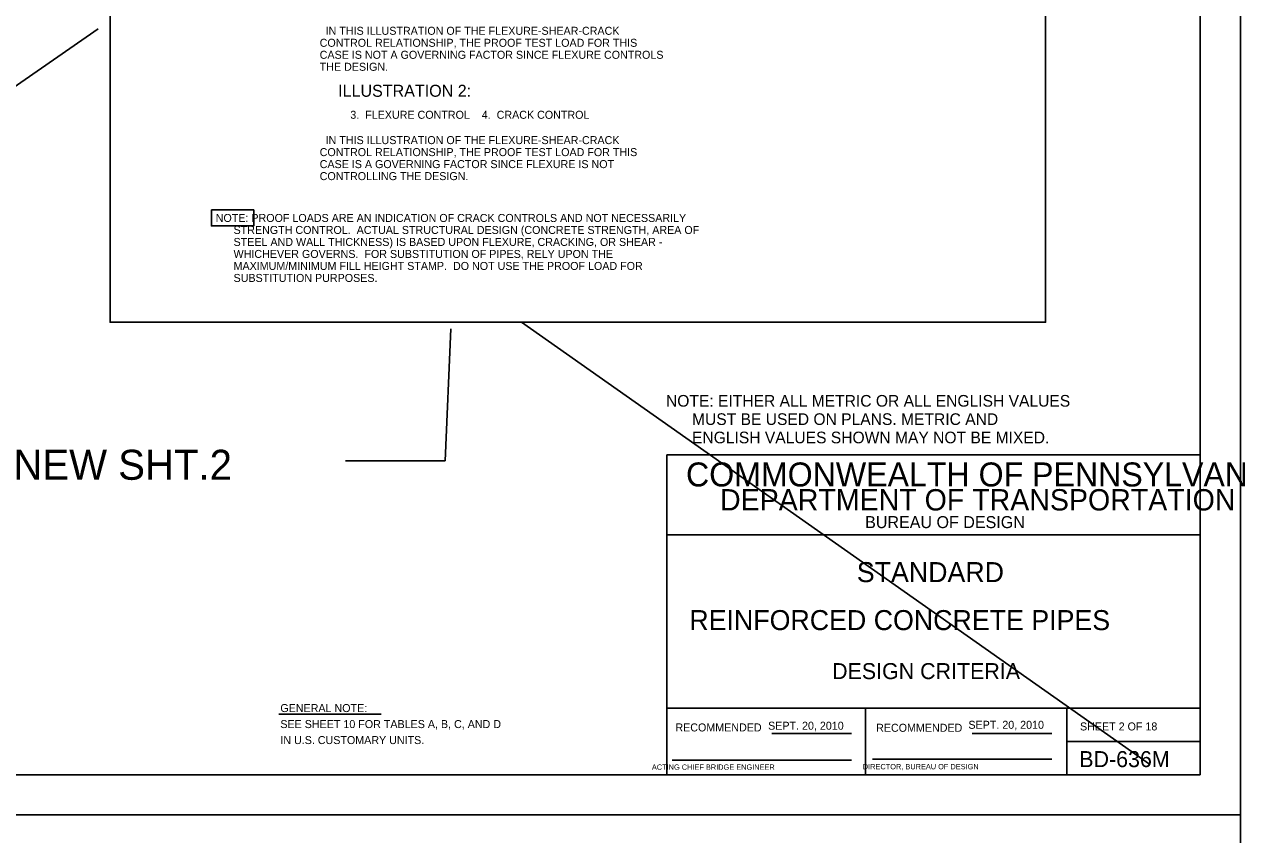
# Model space of a CAD drawing. Extents: x -22562 to -18409, y 3991 to 7171.
# Drawn here: x -21681.6 to -21227.2, y 5765.9 to 6069.8 of the extents above; entities that cross this region are included whole.
import ezdxf

# ---------------------------------------------------------------- set-up
doc = ezdxf.new("R2010")
doc.units = 0
for name, color, linetype in [('1', 7, 'Continuous'), ('2', 7, 'Continuous'), ('Default', 7, 'Continuous'), ('PLT-BNDY', 7, 'Continuous')]:
    doc.layers.add(name, color=color, linetype=linetype)

msp = doc.modelspace()

# ---------------------------------------------------------------- linework, layer by layer
at = {"layer": '1'}
for p, q in [((-21240.85, 5908.37), (-21440.85, 5908.37)), ((-21440.85, 5908.37), (-21440.85, 5788.37)), ((-21240.85, 5788.37), (-21240.85, 5908.37)), ((-21240.85, 5878.37), (-21440.85, 5878.37)), ((-21240.85, 5813.37), (-21440.85, 5813.37)), ((-21290.85, 5813.37), (-21290.85, 5788.37)), ((-21290.85, 5800.87), (-21240.85, 5800.87)), ((-21240.85, 5788.37), (-22026.85, 5788.37)), ((-21440.85, 5788.37), (-21240.85, 5788.37))]:
    msp.add_line(p, q, dxfattribs=at)
at = {"layer": '2'}
for p, q in [((-21240.85, 6352.37), (-21240.85, 5788.37)), ((-21366.35, 5788.37), (-21366.35, 5813.37)), ((-21586.2, 5811.1), (-21547.81, 5811.1)), ((-21401.38, 5803.87), (-21371.62, 5803.87)), ((-21326.38, 5803.87), (-21296.47, 5803.87)), ((-21438.85, 5793.87), (-21371.62, 5793.87)), ((-21363.72, 5794.24), (-21296.47, 5794.24))]:
    msp.add_line(p, q, dxfattribs=at)
msp.add_lwpolyline([(-21611.49, 6000.19), (-21595.61, 6000.19), (-21595.61, 5994.19), (-21611.49, 5994.19)], close=True, dxfattribs=at)
at = {"layer": 'Default'}
for p, q in [((-22037.46, 5801.8), (-21653.87, 6068.16)), ((-21495.24, 5958.1), (-21259.91, 5792.33)), ((-21523.88, 5906.16), (-21521.73, 5955.59)), ((-21561.27, 5906.16), (-21523.88, 5906.16))]:
    msp.add_line(p, q, dxfattribs=at)
msp.add_lwpolyline([(-21649.46, 6234.6), (-21298.83, 6234.6), (-21298.83, 5958.1), (-21649.46, 5958.1)], close=True, dxfattribs=at)
at = {"layer": 'PLT-BNDY'}
for points in [[(-22066.85, 6367.37), (-21225.85, 6367.37), (-21225.85, 5773.37), (-22066.85, 5773.37)], [(-22066.85, 5773.37), (-21225.85, 5773.37), (-21225.85, 5179.37), (-22066.85, 5179.37)]]:
    msp.add_lwpolyline(points, close=True, dxfattribs=at)

# ---------------------------------------------------------------- texts
at = {"layer": '1'}
for s, height, p in [('COMMONWEALTH OF PENNSYLVANIA', 9, (-21433.6, 5896.49)), ('DEPARTMENT OF TRANSPORTATION', 8.0002, (-21420.85, 5887.49)), ('BUREAU OF DESIGN', 4.5, (-21366.47, 5880.87)), ('SHEET 2 OF 18', 3, (-21285.95, 5804.99)), ('BD-636M', 6, (-21286.22, 5791.24))]:
    msp.add_text(s, height=height, dxfattribs=at).set_placement(p)
at = {"layer": '2'}
for s, height, p in [('      IN THIS ILLUSTRATION OF THE FLEXURE-SHEAR-CRACK', 3, (-21575.35, 6065.88)), ('    CONTROL RELATIONSHIP, THE PROOF TEST LOAD FOR THIS', 3, (-21575.35, 6061.38)), ('    CASE IS NOT A GOVERNING FACTOR SINCE FLEXURE CONTROLS', 3, (-21575.35, 6056.88)), ('    THE DESIGN.', 3, (-21575.35, 6052.38)), ('ILLUSTRATION 2:', 4.5, (-21563.97, 6042.63)), ('      3.  FLEXURE CONTROL    4.  CRACK CONTROL', 3, (-21566.1, 6034.38)), ('      IN THIS ILLUSTRATION OF THE FLEXURE-SHEAR-CRACK', 3, (-21575.35, 6024.88)), ('    CONTROL RELATIONSHIP, THE PROOF TEST LOAD FOR THIS', 3, (-21575.35, 6020.38)), ('    CASE IS A GOVERNING FACTOR SINCE FLEXURE IS NOT', 3, (-21575.35, 6015.88)), ('    CONTROLLING THE DESIGN.', 3, (-21575.35, 6011.38)), ('NOTE: PROOF LOADS ARE AN INDICATION OF CRACK CONTROLS AND NOT NECESSARILY', 3, (-21609.86, 5995.69)), ('      STRENGTH CONTROL.  ACTUAL STRUCTURAL DESIGN (CONCRETE STRENGTH, AREA OF', 3, (-21609.86, 5991.19)), ('      STEEL AND WALL THICKNESS) IS BASED UPON FLEXURE, CRACKING, OR SHEAR -', 3, (-21609.86, 5986.69)), ('      WHICHEVER GOVERNS.  FOR SUBSTITUTION OF PIPES, RELY UPON THE', 3, (-21609.86, 5982.19)), ('      MAXIMUM/MINIMUM FILL HEIGHT STAMP.  DO NOT USE THE PROOF LOAD FOR', 3, (-21609.86, 5977.69)), ('      SUBSTITUTION PURPOSES.', 3, (-21609.86, 5973.19)), ('NOTE: EITHER ALL METRIC OR ALL ENGLISH VALUES', 4.375, (-21441.11, 5926.42)), ('      MUST BE USED ON PLANS. METRIC AND', 4.375, (-21441.11, 5919.55)), ('      ENGLISH VALUES SHOWN MAY NOT BE MIXED.', 4.375, (-21441.11, 5912.67)), ('MOVED TO NEW SHT.2', 11.25, (-21770.1, 5899)), ('STANDARD', 7.5, (-21369.6, 5860.62)), ('REINFORCED CONCRETE PIPES', 7.5, (-21432.35, 5842.62)), ('DESIGN CRITERIA', 6, (-21378.85, 5824.24)), ('GENERAL NOTE:', 3, (-21585.64, 5811.88)), ('SEE SHEET 10 FOR TABLES A, B, C, AND D', 3, (-21585.64, 5805.88)), ('SEPT. 20, 2010', 3, (-21402.83, 5805.26)), ('SEPT. 20, 2010', 3, (-21327.77, 5805.61)), ('IN U.S. CUSTOMARY UNITS.', 3, (-21585.64, 5799.88)), ('       ACTING CHIEF BRIDGE ENGINEER', 2.0002, (-21451.76, 5790.24))]:
    msp.add_text(s, height=height, dxfattribs=at).set_placement(p)
for s, height, p in [('RECOMMENDED', 3, (-21437.58, 5804.62)), ('RECOMMENDED', 3, (-21362.36, 5804.49)), ('   DIRECTOR, BUREAU OF DESIGN', 2.0002, (-21369.65, 5790.42))]:
    msp.add_text(s, height=height, rotation=360, dxfattribs=at).set_placement(p)

doc.saveas('drawing.dxf')
